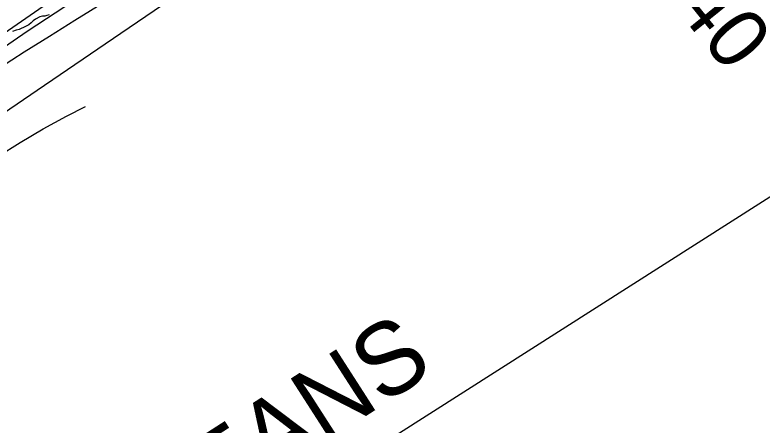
# Model space of a CAD drawing. Extents: x 3177385 to 3215275, y 903885 to 929304.
# Drawn here: x 3204632 to 3205666, y 916506 to 917073 of the extents above; entities that cross this region are included whole.
import ezdxf

# ---------------------------------------------------------------- set-up
doc = ezdxf.new("R2010")
doc.units = 0
for name, color, linetype in [('V-RIVR-RANG-IDEN', 7, 'Continuous'), ('V-SITE-VEGE', 7, 'Continuous'), ('V-TOPO-BNDY', 7, 'Continuous'), ('V-TOPO-GNAM-IDEN', 7, 'Continuous'), ('V-TOPO-MAJR', 7, 'Continuous'), ('V-TOPO-MINR', 7, 'Continuous')]:
    doc.layers.add(name, color=color, linetype=linetype)

msp = doc.modelspace()

# ---------------------------------------------------------------- linework, layer by layer
at = {"layer": 'V-SITE-VEGE'}
for p, q in [((3204660.2, 917067.3), (3204656.8, 917064.9)), ((3204666.1, 917070.8), (3204660.2, 917067.3)), ((3204669.9, 917071.5), (3204666.1, 917070.8)), ((3204673, 917071.5), (3204669.9, 917071.5)), ((3204676.1, 917072.5), (3204673, 917071.5)), ((3204679.2, 917073.2), (3204676.1, 917072.5)), ((3204646.4, 917057.3), (3204637.4, 917053.2)), ((3204650.9, 917059.7), (3204646.4, 917057.3)), ((3204654.3, 917062.5), (3204650.9, 917059.7)), ((3204656.8, 917064.9), (3204654.3, 917062.5)), ((3204633.6, 917052.1), (3204628.1, 917050.1)), ((3204637.4, 917053.2), (3204633.6, 917052.1))]:
    msp.add_line(p, q, dxfattribs=at)
at = {"layer": 'V-TOPO-BNDY'}
msp.add_lwpolyline([(3212104.8, 927455), (3211654.7, 925302.3), (3210557.1, 922651.3), (3209209.3, 920082.8), (3207894, 918536.9), (3206269, 917198.2), (3204190, 915875.2), (3202489, 914709.7), (3200914, 913922.2), (3198614.5, 912914.1), (3196094.5, 911748.6), (3194267.5, 911118.6), (3192913, 910488.6), (3191155.6, 909558.2), (3212939.7, 909531.5)], dxfattribs=at)
at = {"layer": 'V-TOPO-MAJR'}
msp.add_lwpolyline([(3204609.7, 917000.1), (3204644.6, 917022.2), (3204679.5, 917044.1), (3204714.6, 917065.9), (3204888.4, 917173.3), (3205009.6, 917249.9), (3205129.7, 917328.2), (3205248.3, 917408.8), (3205365.7, 917491.1), (3205586.4, 917648.9), (3205603.9, 917661.7), (3205621.1, 917674.7), (3205638, 917688.1), (3205654.7, 917701.8), (3205810.6, 917832.9)], dxfattribs=at)
at = {"layer": 'V-TOPO-MINR'}
for points in [[(3204586.3, 917027.3), (3204688.8, 917098.4), (3204791.6, 917169), (3204894.9, 917238.9), (3204998.6, 917308.2), (3205518.6, 917653.8), (3205527.5, 917659.7), (3205536.4, 917665.6), (3205545.3, 917671.4), (3205554.2, 917677.3), (3205560.8, 917681.6), (3205566.3, 917685.4), (3205571.9, 917689.2), (3205577.4, 917693.1), (3205582.8, 917697.1), (3205592.5, 917704.4), (3205593.5, 917705.2), (3205594.6, 917706), (3206280.9, 918316)], [(3204583.9, 917006.4), (3204648.8, 917050.7), (3204714.1, 917094.3), (3204779.7, 917137.6), (3204878.9, 917202.3), (3204957.5, 917253.4), (3205036.2, 917304.4), (3205115.1, 917355.1), (3205194.1, 917405.7), (3205220, 917422.2), (3205285.6, 917465.1), (3205350.6, 917508.9), (3205414.6, 917554.1), (3205477.9, 917600.3), (3205590.5, 917684.1), (3205597, 917689.1), (3205603.5, 917694.2), (3205609.8, 917699.4), (3205616.1, 917704.7), (3205948, 917991)], [(3203963.3, 916435.1), (3204056.3, 916511.2), (3204149.7, 916586.7), (3204243.5, 916661.9), (3204389.3, 916778.3), (3204410.5, 916794.8), (3204431.9, 916811), (3204453.7, 916826.7), (3204475.7, 916842), (3204662.6, 916969), (3204778.2, 917047.8), (3204893.6, 917126.7), (3205008.9, 917205.9), (3205124, 917285.2), (3205583.3, 917602.5), (3205614.6, 917624.8), (3205645.6, 917647.6), (3205676, 917671.1)], [(3204545.7, 916836.8), (3204568.3, 916851.7), (3204591, 916866.6), (3204607.5, 916877.3), (3204638.9, 916896.8), (3204670.6, 916915.6), (3204703, 916933.3), (3204729.4, 916946.8)]]:
    msp.add_lwpolyline(points, dxfattribs=at)

# ---------------------------------------------------------------- texts
at = {"layer": 'V-RIVR-RANG-IDEN'}
msp.add_text('U-040', height=83, rotation=308.9091, dxfattribs=at).set_placement((3205430.2, 917225.9))
at = {"layer": 'V-TOPO-GNAM-IDEN'}
msp.add_text('ORLEANS', height=100, rotation=32.7475, dxfattribs=at).set_placement((3204677.3, 916235))

doc.saveas('drawing.dxf')
